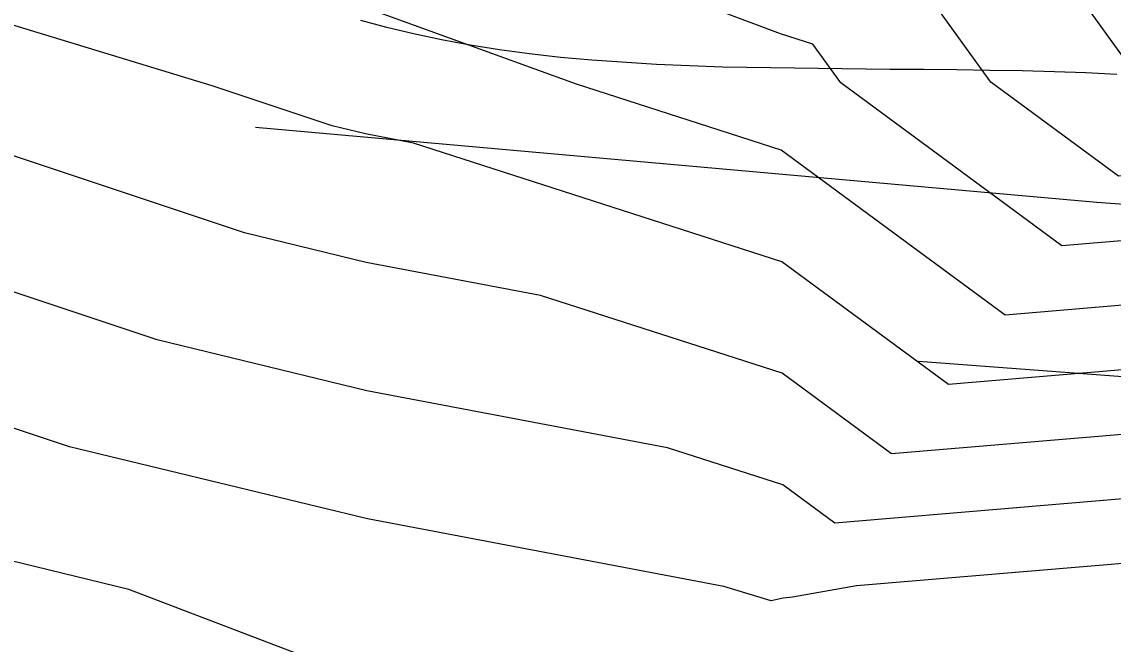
# Model space of a CAD drawing. Extents: x 42655 to 43811, y -141820 to -141156.
# Drawn here: x 43648.36 to 43661.72, y -141387.04 to -141379.41 of the extents above; entities that cross this region are included whole.
import ezdxf

# ---------------------------------------------------------------- set-up
doc = ezdxf.new("R2010")
doc.units = 0
for name, color, linetype in [('ZE_HICN', 7, 'Continuous'), ('ZE_LWCN', 7, 'Continuous'), ('地形', 7, 'Continuous')]:
    doc.layers.add(name, color=color, linetype=linetype)

msp = doc.modelspace()

# ---------------------------------------------------------------- linework, layer by layer
at = {"layer": 'ZE_HICN'}
msp.add_lwpolyline([(43685.825, -141398.522), (43685.817, -141398.52), (43683.178, -141397.531), (43680.572, -141395.527), (43678.073, -141394.068), (43677.354, -141393.264), (43676.464, -141392.402), (43672.961, -141389.016), (43671.661, -141387.83), (43670.086, -141386.27), (43667.854, -141385.037), (43666.571, -141384.735), (43662.759, -141383.599), (43659.706, -141383.855), (43657.665, -141382.352), (43653.157, -141380.899), (43652.569, -141380.787), (43652.159, -141380.688), (43650.689, -141380.199), (43648.13, -141379.416)], dxfattribs=at)
at = {"layer": 'ZE_LWCN'}
for points in [[(43685.825, -141391.599), (43684.231, -141391.052), (43683.144, -141390.394), (43679.661, -141388.181), (43678.04, -141387.084), (43677.109, -141386.236), (43674.804, -141383.986), (43672.936, -141383.731), (43670.2, -141382.96), (43667.838, -141381.656), (43663.066, -141380.531), (43662.744, -141380.434), (43662.485, -141380.456), (43662.063, -141380.145), (43660.007, -141377.288), (43657.637, -141376.523), (43653.252, -141374.886), (43652.54, -141374.627), (43652.145, -141374.506), (43650.146, -141374.039), (43647.446, -141373.527)], [(43685.825, -141393.315), (43683.201, -141392.37), (43683.164, -141392.357), (43683.153, -141392.35), (43683.118, -141392.329), (43678.048, -141388.896), (43675.137, -141386.245), (43673.924, -141385.062), (43672.941, -141384.928), (43671.502, -141384.522), (43667.842, -141382.501), (43663.943, -141381.582), (43662.747, -141381.226), (43661.79, -141381.306), (43660.226, -141380.154), (43659.027, -141378.487), (43657.644, -141378.041), (43655.086, -141377.086), (43652.547, -141376.164), (43651.142, -141375.734), (43647.453, -141374.871)], [(43685.825, -141395.068), (43685.221, -141394.85), (43683.161, -141394.079), (43682.298, -141393.415), (43680.529, -141392.383), (43678.057, -141390.709), (43673.165, -141386.255), (43673.044, -141386.138), (43672.947, -141386.124), (43672.804, -141386.084), (43667.846, -141383.347), (43664.819, -141382.633), (43662.751, -141382.017), (43661.095, -141382.156), (43658.389, -141380.162), (43658.046, -141379.686), (43657.651, -141379.559), (43656.92, -141379.286), (43652.554, -141377.7), (43650.138, -141376.961), (43647.46, -141376.335)], [(43685.825, -141396.8), (43683.169, -141395.805), (43681.435, -141394.471), (43678.065, -141392.504), (43678.018, -141392.451), (43677.96, -141392.395), (43672.954, -141387.556), (43672.342, -141386.997), (43671.6, -141386.262), (43667.85, -141384.192), (43665.695, -141383.684), (43662.755, -141382.808), (43660.4, -141383.006), (43657.658, -141380.986), (43655.152, -141380.178), (43652.562, -141379.237), (43649.134, -141378.189), (43647.467, -141377.799)], [(43685.825, -141399.981), (43683.185, -141399.146), (43682.249, -141398.537), (43679.709, -141396.583), (43678.08, -141395.632), (43676.689, -141394.077), (43674.967, -141392.409), (43672.968, -141390.476), (43670.98, -141388.662), (43668.571, -141386.277), (43667.858, -141385.883), (43667.448, -141385.786), (43662.762, -141384.39), (43659.011, -141384.705), (43657.671, -141383.719), (43654.713, -141382.765), (43652.576, -141382.36), (43651.087, -141381.999), (43647.481, -141380.799)], [(43685.825, -141401.439), (43683.192, -141400.606), (43680.027, -141398.548), (43678.845, -141397.638), (43678.088, -141397.196), (43676.024, -141394.89), (43673.471, -141392.416), (43672.975, -141391.937), (43670.299, -141389.495), (43667.863, -141387.083), (43667.376, -141386.871), (43666.477, -141386.287), (43662.766, -141385.181), (43658.316, -141385.555), (43657.678, -141385.085), (43656.268, -141384.631), (43652.584, -141383.932), (43650.015, -141383.31), (43647.489, -141382.469)], [(43685.825, -141402.697), (43684.917, -141402.61), (43683.199, -141402.067), (43678.439, -141398.97), (43678.095, -141398.702), (43677.914, -141398.558), (43675.359, -141395.703), (43672.982, -141393.399), (43671.915, -141392.423), (43669.618, -141390.328), (43667.871, -141388.597), (43666.465, -141387.986), (43663.867, -141386.299), (43662.77, -141385.972), (43658.581, -141386.324), (43657.796, -141386.463), (43657.684, -141386.474), (43657.538, -141386.506), (43656.957, -141386.332), (43652.591, -141385.504), (43648.944, -141384.62), (43647.497, -141384.139)], [(43685.825, -141403.946), (43683.97, -141403.768), (43683.206, -141403.527), (43681.09, -141402.151), (43678.1, -141399.816), (43676.528, -141398.564), (43674.695, -141396.516), (43672.989, -141394.863), (43670.33, -141392.431), (43668.937, -141391.16), (43667.878, -141390.111), (43665.553, -141389.1), (43662.776, -141387.297), (43659.041, -141387.956), (43657.692, -141388.087), (43655.922, -141388.483), (43652.601, -141387.487), (43649.67, -141386.367), (43647.872, -141385.931)]]:
    msp.add_lwpolyline(points, dxfattribs=at)
at = {"layer": '地形'}
for points in [[(43661.77, -141380.057), (43661.391, -141380.039), (43661.005, -141380.025), (43660.612, -141380.015), (43660.213, -141380.008), (43659.81, -141380.002), (43659.404, -141379.999), (43658.994, -141379.996), (43656.939, -141379.967), (43656.13, -141379.936), (43655.341, -141379.884), (43654.955, -141379.849), (43654.577, -141379.807), (43654.208, -141379.757), (43653.848, -141379.699), (43653.498, -141379.633), (43653.158, -141379.56), (43652.828, -141379.481), (43652.51, -141379.397)], [(43661.86, -141381.652), (43661.523, -141381.627), (43651.222, -141380.708)], [(43668.314, -141386.644), (43667.152, -141385.164), (43666.827, -141384.721), (43666.709, -141384.55), (43666.612, -141384.413), (43666.521, -141384.306), (43666.42, -141384.224), (43666.295, -141384.162), (43666.131, -141384.116), (43665.912, -141384.079), (43665.624, -141384.048), (43665.25, -141384.017), (43664.777, -141383.982), (43659.341, -141383.573)]]:
    msp.add_lwpolyline(points, dxfattribs=at)

doc.saveas('drawing.dxf')
